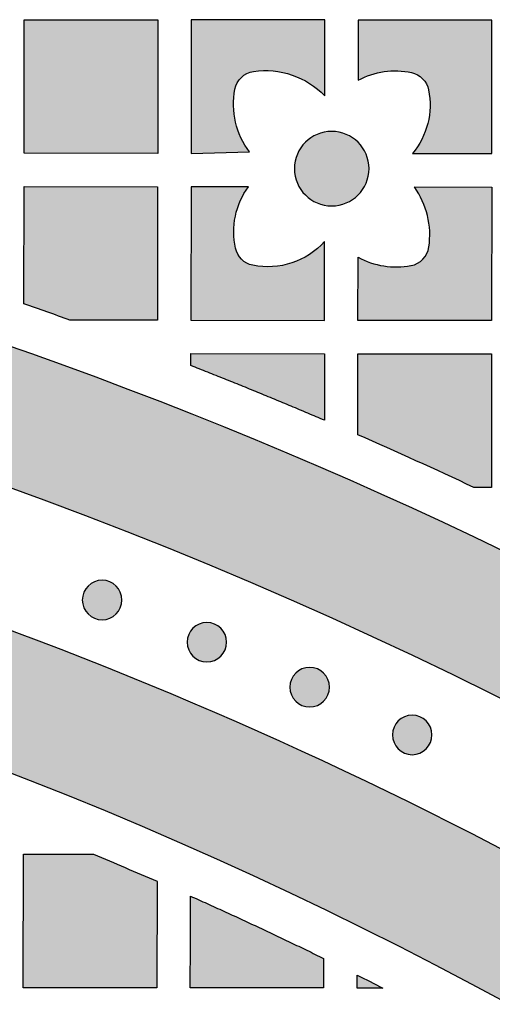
# Model space of a CAD drawing. Header units: millimetres. Extents: x -3873 to -97, y 912 to 4165.
# Tile 379 of 725: x -3192 to -3150, y 1788 to 1876. Entities that reach past the tile are written whole.
import ezdxf

# ---------------------------------------------------------------- set-up
doc = ezdxf.new("R2010")
doc.units = ezdxf.units.MM
doc.layers.add('pattern', color=7, linetype='Continuous', true_color=0x000000)

msp = doc.modelspace()

# ---------------------------------------------------------------- hatches: boundary and pattern name
at = {"layer": 'pattern'}
for points in [[(-3191.659, 1864.149), (-3191.647, 1876.148), (-3179.647, 1876.137), (-3179.659, 1864.137)], [(-3171.402, 1864.261), (-3171.51, 1864.407), (-3171.615, 1864.556), (-3171.716, 1864.709), (-3171.814, 1864.864), (-3171.908, 1865.023), (-3171.999, 1865.185), (-3172.085, 1865.35), (-3172.168, 1865.518), (-3172.246, 1865.688), (-3172.319, 1865.86), (-3172.389, 1866.035), (-3172.454, 1866.212), (-3172.514, 1866.391), (-3172.569, 1866.571), (-3172.62, 1866.754), (-3172.666, 1866.937), (-3172.706, 1867.122), (-3172.742, 1867.307), (-3172.773, 1867.493), (-3172.799, 1867.68), (-3172.82, 1867.868), (-3172.836, 1868.055), (-3172.847, 1868.242), (-3172.853, 1868.429), (-3172.854, 1868.616), (-3172.851, 1868.802), (-3172.842, 1868.987), (-3172.829, 1869.172), (-3172.811, 1869.355), (-3172.788, 1869.536), (-3172.761, 1869.717), (-3172.729, 1869.895), (-3172.722, 1869.931), (-3172.714, 1869.967), (-3172.705, 1870.003), (-3172.696, 1870.038), (-3172.686, 1870.074), (-3172.675, 1870.11), (-3172.664, 1870.146), (-3172.652, 1870.182), (-3172.639, 1870.217), (-3172.625, 1870.253), (-3172.611, 1870.288), (-3172.596, 1870.324), (-3172.58, 1870.359), (-3172.564, 1870.394), (-3172.546, 1870.428), (-3172.528, 1870.463), (-3172.509, 1870.497), (-3172.49, 1870.531), (-3172.47, 1870.565), (-3172.449, 1870.598), (-3172.427, 1870.631), (-3172.405, 1870.664), (-3172.382, 1870.696), (-3172.358, 1870.728), (-3172.334, 1870.76), (-3172.309, 1870.791), (-3172.283, 1870.821), (-3172.257, 1870.851), (-3172.23, 1870.881), (-3172.203, 1870.91), (-3172.175, 1870.939), (-3172.146, 1870.966), (-3172.117, 1870.994), (-3172.087, 1871.021), (-3172.057, 1871.047), (-3172.026, 1871.072), (-3171.995, 1871.097), (-3171.963, 1871.121), (-3171.931, 1871.145), (-3171.898, 1871.168), (-3171.865, 1871.19), (-3171.832, 1871.212), (-3171.798, 1871.232), (-3171.764, 1871.252), (-3171.73, 1871.272), (-3171.695, 1871.29), (-3171.661, 1871.308), (-3171.625, 1871.325), (-3171.59, 1871.342), (-3171.555, 1871.358), (-3171.519, 1871.373), (-3171.483, 1871.387), (-3171.447, 1871.4), (-3171.411, 1871.413), (-3171.375, 1871.425), (-3171.339, 1871.436), (-3171.302, 1871.447), (-3171.266, 1871.456), (-3171.23, 1871.465), (-3171.194, 1871.474), (-3171.157, 1871.481), (-3171.121, 1871.488), (-3171.085, 1871.494), (-3171.049, 1871.5), (-3170.839, 1871.527), (-3170.627, 1871.548), (-3170.413, 1871.564), (-3170.197, 1871.573), (-3169.98, 1871.576), (-3169.762, 1871.572), (-3169.544, 1871.562), (-3169.325, 1871.546), (-3169.105, 1871.523), (-3168.886, 1871.493), (-3168.667, 1871.457), (-3168.449, 1871.414), (-3168.232, 1871.365), (-3168.016, 1871.308), (-3167.801, 1871.246), (-3167.589, 1871.177), (-3167.379, 1871.101), (-3167.171, 1871.02), (-3166.966, 1870.932), (-3166.764, 1870.838), (-3166.565, 1870.739), (-3166.37, 1870.634), (-3166.178, 1870.523), (-3165.99, 1870.407), (-3165.807, 1870.286), (-3165.628, 1870.16), (-3165.453, 1870.029), (-3165.283, 1869.894), (-3165.119, 1869.755), (-3164.959, 1869.612), (-3164.804, 1869.466), (-3164.654, 1869.316), (-3164.648, 1876.123), (-3176.647, 1876.134), (-3176.659, 1864.134)], [(-3155.327, 1869.833), (-3155.294, 1869.651), (-3155.265, 1869.467), (-3155.241, 1869.282), (-3155.222, 1869.095), (-3155.208, 1868.907), (-3155.199, 1868.718), (-3155.195, 1868.527), (-3155.197, 1868.336), (-3155.204, 1868.145), (-3155.216, 1867.953), (-3155.234, 1867.762), (-3155.257, 1867.57), (-3155.286, 1867.379), (-3155.32, 1867.188), (-3155.36, 1866.999), (-3155.404, 1866.81), (-3155.455, 1866.623), (-3155.51, 1866.438), (-3155.571, 1866.254), (-3155.636, 1866.072), (-3155.707, 1865.893), (-3155.782, 1865.716), (-3155.863, 1865.541), (-3155.948, 1865.369), (-3156.037, 1865.201), (-3156.131, 1865.035), (-3156.228, 1864.873), (-3156.33, 1864.714), (-3156.436, 1864.558), (-3156.545, 1864.407), (-3156.658, 1864.259), (-3156.774, 1864.115), (-3149.659, 1864.108), (-3149.647, 1876.108), (-3161.647, 1876.12), (-3161.653, 1870.703), (-3161.519, 1870.775), (-3161.383, 1870.843), (-3161.246, 1870.909), (-3161.106, 1870.972), (-3160.965, 1871.032), (-3160.822, 1871.089), (-3160.677, 1871.143), (-3160.531, 1871.194), (-3160.384, 1871.242), (-3160.235, 1871.287), (-3160.085, 1871.328), (-3159.934, 1871.365), (-3159.782, 1871.4), (-3159.629, 1871.431), (-3159.475, 1871.458), (-3159.321, 1871.483), (-3159.166, 1871.503), (-3159.011, 1871.52), (-3158.855, 1871.534), (-3158.7, 1871.544), (-3158.544, 1871.55), (-3158.389, 1871.553), (-3158.233, 1871.553), (-3158.078, 1871.549), (-3157.924, 1871.542), (-3157.77, 1871.531), (-3157.616, 1871.516), (-3157.464, 1871.499), (-3157.312, 1871.478), (-3157.162, 1871.454), (-3157.012, 1871.426), (-3156.864, 1871.396), (-3156.797, 1871.38), (-3156.73, 1871.362), (-3156.696, 1871.352), (-3156.663, 1871.341), (-3156.629, 1871.33), (-3156.596, 1871.318), (-3156.563, 1871.305), (-3156.529, 1871.292), (-3156.496, 1871.278), (-3156.463, 1871.263), (-3156.431, 1871.248), (-3156.398, 1871.232), (-3156.366, 1871.216), (-3156.334, 1871.199), (-3156.302, 1871.181), (-3156.27, 1871.163), (-3156.239, 1871.144), (-3156.207, 1871.124), (-3156.177, 1871.104), (-3156.146, 1871.083), (-3156.116, 1871.061), (-3156.086, 1871.039), (-3156.057, 1871.017), (-3156.028, 1870.994), (-3155.999, 1870.97), (-3155.971, 1870.946), (-3155.943, 1870.921), (-3155.916, 1870.896), (-3155.889, 1870.87), (-3155.862, 1870.843), (-3155.837, 1870.817), (-3155.811, 1870.789), (-3155.786, 1870.761), (-3155.762, 1870.733), (-3155.738, 1870.705), (-3155.715, 1870.676), (-3155.692, 1870.646), (-3155.67, 1870.616), (-3155.649, 1870.586), (-3155.628, 1870.556), (-3155.608, 1870.525), (-3155.588, 1870.494), (-3155.569, 1870.462), (-3155.55, 1870.43), (-3155.533, 1870.398), (-3155.515, 1870.366), (-3155.499, 1870.334), (-3155.483, 1870.301), (-3155.468, 1870.268), (-3155.453, 1870.235), (-3155.439, 1870.202), (-3155.426, 1870.169), (-3155.413, 1870.135), (-3155.401, 1870.102), (-3155.39, 1870.068), (-3155.379, 1870.035), (-3155.369, 1870.001), (-3155.359, 1869.967), (-3155.342, 1869.9)], [(-3166.392, 1865.129), (-3166.339, 1865.181), (-3166.284, 1865.232), (-3166.228, 1865.283), (-3166.17, 1865.332), (-3166.11, 1865.381), (-3166.049, 1865.428), (-3165.986, 1865.475), (-3165.922, 1865.52), (-3165.856, 1865.564), (-3165.788, 1865.607), (-3165.72, 1865.649), (-3165.649, 1865.689), (-3165.577, 1865.727), (-3165.504, 1865.764), (-3165.43, 1865.8), (-3165.354, 1865.833), (-3165.277, 1865.866), (-3165.199, 1865.896), (-3165.12, 1865.924), (-3165.04, 1865.951), (-3164.959, 1865.975), (-3164.877, 1865.998), (-3164.794, 1866.019), (-3164.71, 1866.037), (-3164.626, 1866.054), (-3164.541, 1866.068), (-3164.456, 1866.08), (-3164.37, 1866.09), (-3164.284, 1866.098), (-3164.198, 1866.103), (-3164.111, 1866.107), (-3164.024, 1866.108), (-3163.938, 1866.106), (-3163.851, 1866.103), (-3163.765, 1866.097), (-3163.679, 1866.089), (-3163.593, 1866.079), (-3163.508, 1866.067), (-3163.423, 1866.052), (-3163.339, 1866.036), (-3163.255, 1866.017), (-3163.172, 1865.996), (-3163.09, 1865.974), (-3163.009, 1865.949), (-3162.929, 1865.922), (-3162.85, 1865.894), (-3162.772, 1865.863), (-3162.695, 1865.831), (-3162.62, 1865.797), (-3162.545, 1865.761), (-3162.472, 1865.724), (-3162.401, 1865.685), (-3162.33, 1865.645), (-3162.261, 1865.604), (-3162.194, 1865.561), (-3162.128, 1865.516), (-3162.064, 1865.471), (-3162.001, 1865.424), (-3161.94, 1865.377), (-3161.88, 1865.328), (-3161.823, 1865.279), (-3161.766, 1865.228), (-3161.712, 1865.177), (-3161.658, 1865.125), (-3161.607, 1865.072), (-3161.555, 1865.017), (-3161.505, 1864.96), (-3161.456, 1864.902), (-3161.407, 1864.843), (-3161.359, 1864.781), (-3161.313, 1864.719), (-3161.268, 1864.654), (-3161.224, 1864.588), (-3161.181, 1864.521), (-3161.139, 1864.452), (-3161.099, 1864.382), (-3161.061, 1864.31), (-3161.024, 1864.237), (-3160.988, 1864.162), (-3160.954, 1864.087), (-3160.922, 1864.01), (-3160.892, 1863.932), (-3160.864, 1863.853), (-3160.837, 1863.773), (-3160.812, 1863.691), (-3160.79, 1863.609), (-3160.769, 1863.527), (-3160.751, 1863.443), (-3160.734, 1863.359), (-3160.72, 1863.274), (-3160.708, 1863.188), (-3160.698, 1863.103), (-3160.69, 1863.017), (-3160.685, 1862.93), (-3160.681, 1862.844), (-3160.68, 1862.757), (-3160.681, 1862.67), (-3160.685, 1862.584), (-3160.691, 1862.497), (-3160.698, 1862.411), (-3160.709, 1862.326), (-3160.721, 1862.24), (-3160.735, 1862.155), (-3160.752, 1862.071), (-3160.771, 1861.988), (-3160.791, 1861.905), (-3160.814, 1861.823), (-3160.839, 1861.742), (-3160.866, 1861.662), (-3160.894, 1861.583), (-3160.925, 1861.505), (-3160.957, 1861.428), (-3160.991, 1861.352), (-3161.026, 1861.278), (-3161.064, 1861.205), (-3161.102, 1861.133), (-3161.143, 1861.063), (-3161.184, 1860.994), (-3161.227, 1860.927), (-3161.271, 1860.861), (-3161.317, 1860.796), (-3161.363, 1860.734), (-3161.411, 1860.673), (-3161.46, 1860.613), (-3161.509, 1860.555), (-3161.56, 1860.499), (-3161.611, 1860.444), (-3161.663, 1860.391), (-3161.716, 1860.339), (-3161.771, 1860.288), (-3161.827, 1860.238), (-3161.885, 1860.188), (-3161.945, 1860.139), (-3162.006, 1860.092), (-3162.069, 1860.046), (-3162.134, 1860), (-3162.199, 1859.956), (-3162.267, 1859.913), (-3162.336, 1859.872), (-3162.406, 1859.832), (-3162.478, 1859.793), (-3162.551, 1859.756), (-3162.625, 1859.721), (-3162.701, 1859.687), (-3162.778, 1859.655), (-3162.856, 1859.625), (-3162.935, 1859.596), (-3163.015, 1859.57), (-3163.096, 1859.545), (-3163.178, 1859.522), (-3163.261, 1859.502), (-3163.345, 1859.483), (-3163.429, 1859.467), (-3163.514, 1859.452), (-3163.599, 1859.44), (-3163.685, 1859.43), (-3163.771, 1859.423), (-3163.858, 1859.417), (-3163.944, 1859.414), (-3164.031, 1859.413), (-3164.117, 1859.414), (-3164.204, 1859.417), (-3164.29, 1859.423), (-3164.377, 1859.431), (-3164.462, 1859.441), (-3164.548, 1859.453), (-3164.632, 1859.468), (-3164.717, 1859.484), (-3164.8, 1859.503), (-3164.883, 1859.524), (-3164.965, 1859.547), (-3165.046, 1859.571), (-3165.126, 1859.598), (-3165.205, 1859.627), (-3165.283, 1859.657), (-3165.36, 1859.689), (-3165.436, 1859.723), (-3165.51, 1859.759), (-3165.583, 1859.796), (-3165.655, 1859.835), (-3165.725, 1859.875), (-3165.794, 1859.917), (-3165.861, 1859.96), (-3165.927, 1860.004), (-3165.991, 1860.049), (-3166.054, 1860.096), (-3166.115, 1860.143), (-3166.175, 1860.192), (-3166.233, 1860.242), (-3166.289, 1860.292), (-3166.344, 1860.343), (-3166.397, 1860.395), (-3166.449, 1860.449), (-3166.5, 1860.503), (-3166.55, 1860.56), (-3166.6, 1860.618), (-3166.648, 1860.678), (-3166.696, 1860.739), (-3166.742, 1860.802), (-3166.788, 1860.866), (-3166.832, 1860.932), (-3166.875, 1860.999), (-3166.916, 1861.068), (-3166.956, 1861.139), (-3166.995, 1861.21), (-3167.032, 1861.283), (-3167.067, 1861.358), (-3167.101, 1861.434), (-3167.133, 1861.51), (-3167.163, 1861.588), (-3167.192, 1861.668), (-3167.218, 1861.748), (-3167.243, 1861.829), (-3167.266, 1861.911), (-3167.286, 1861.994), (-3167.305, 1862.077), (-3167.321, 1862.162), (-3167.335, 1862.246), (-3167.348, 1862.332), (-3167.357, 1862.418), (-3167.365, 1862.504), (-3167.371, 1862.59), (-3167.374, 1862.677), (-3167.375, 1862.763), (-3167.374, 1862.85), (-3167.37, 1862.937), (-3167.365, 1863.023), (-3167.357, 1863.109), (-3167.347, 1863.195), (-3167.334, 1863.28), (-3167.32, 1863.365), (-3167.303, 1863.449), (-3167.285, 1863.533), (-3167.264, 1863.616), (-3167.241, 1863.698), (-3167.216, 1863.779), (-3167.19, 1863.859), (-3167.161, 1863.938), (-3167.131, 1864.016), (-3167.098, 1864.093), (-3167.064, 1864.168), (-3167.029, 1864.243), (-3166.992, 1864.316), (-3166.953, 1864.387), (-3166.913, 1864.458), (-3166.871, 1864.526), (-3166.828, 1864.594), (-3166.784, 1864.66), (-3166.739, 1864.724), (-3166.692, 1864.787), (-3166.644, 1864.848), (-3166.596, 1864.907), (-3166.546, 1864.965), (-3166.496, 1865.022), (-3166.444, 1865.076)], [(-3066.28, 1759.788), (-3072.296, 1764.91), (-3078.431, 1769.928), (-3084.682, 1774.836), (-3091.046, 1779.632), (-3097.52, 1784.311), (-3104.101, 1788.869), (-3110.785, 1793.304), (-3117.57, 1797.612), (-3124.451, 1801.789), (-3131.425, 1805.832), (-3138.488, 1809.738), (-3145.636, 1813.505), (-3152.864, 1817.13), (-3160.169, 1820.609), (-3167.545, 1823.942), (-3174.989, 1827.124), (-3182.496, 1830.156), (-3190.062, 1833.034), (-3197.681, 1835.758), (-3205.348, 1838.325), (-3213.06, 1840.734), (-3220.811, 1842.985), (-3228.596, 1845.077), (-3236.411, 1847.008), (-3244.25, 1848.779), (-3252.109, 1850.389), (-3259.982, 1851.838), (-3267.865, 1853.127), (-3275.754, 1854.255), (-3283.642, 1855.224), (-3291.526, 1856.033), (-3299.4, 1856.684), (-3297.436, 1857.612), (-3295.442, 1858.489), (-3293.421, 1859.315), (-3291.376, 1860.087), (-3289.307, 1860.805), (-3287.217, 1861.468), (-3285.109, 1862.075), (-3282.984, 1862.625), (-3280.845, 1863.117), (-3278.695, 1863.552), (-3276.535, 1863.929), (-3274.368, 1864.246), (-3272.197, 1864.506), (-3270.023, 1864.706), (-3267.85, 1864.848), (-3265.679, 1864.932), (-3253.616, 1862.888), (-3241.582, 1860.479), (-3229.592, 1857.705), (-3217.665, 1854.566), (-3205.815, 1851.064), (-3194.06, 1847.203), (-3182.416, 1842.986), (-3170.899, 1838.419), (-3159.524, 1833.508), (-3148.308, 1828.258), (-3137.264, 1822.679), (-3126.407, 1816.779), (-3115.752, 1810.568), (-3105.311, 1804.055), (-3095.096, 1797.251), (-3085.119, 1790.169), (-3083.575, 1788.55), (-3082.071, 1786.885), (-3080.611, 1785.176), (-3079.195, 1783.423), (-3077.826, 1781.63), (-3076.506, 1779.797), (-3075.236, 1777.927), (-3074.018, 1776.021), (-3072.853, 1774.083), (-3071.742, 1772.114), (-3070.687, 1770.117), (-3069.689, 1768.093), (-3068.749, 1766.046), (-3067.867, 1763.978), (-3067.044, 1761.891)], [(-3187.54, 1849.145), (-3191.672, 1850.608), (-3191.662, 1861.148), (-3179.662, 1861.137), (-3179.673, 1849.137)], [(-3171.512, 1861.129), (-3176.661, 1861.134), (-3176.673, 1849.134), (-3164.673, 1849.123), (-3164.667, 1856.209), (-3164.812, 1856.053), (-3164.963, 1855.9), (-3165.12, 1855.751), (-3165.282, 1855.606), (-3165.45, 1855.465), (-3165.624, 1855.329), (-3165.803, 1855.198), (-3165.987, 1855.072), (-3166.176, 1854.952), (-3166.369, 1854.838), (-3166.566, 1854.729), (-3166.768, 1854.627), (-3166.973, 1854.532), (-3167.182, 1854.443), (-3167.394, 1854.361), (-3167.608, 1854.286), (-3167.825, 1854.218), (-3168.044, 1854.157), (-3168.265, 1854.104), (-3168.487, 1854.058), (-3168.709, 1854.02), (-3168.933, 1853.989), (-3169.156, 1853.965), (-3169.379, 1853.949), (-3169.602, 1853.94), (-3169.824, 1853.939), (-3170.044, 1853.944), (-3170.263, 1853.957), (-3170.48, 1853.976), (-3170.695, 1854.002), (-3170.907, 1854.035), (-3171.117, 1854.073), (-3171.184, 1854.088), (-3171.251, 1854.105), (-3171.285, 1854.115), (-3171.319, 1854.125), (-3171.352, 1854.136), (-3171.386, 1854.148), (-3171.419, 1854.16), (-3171.453, 1854.172), (-3171.486, 1854.186), (-3171.519, 1854.2), (-3171.552, 1854.215), (-3171.585, 1854.23), (-3171.617, 1854.246), (-3171.65, 1854.262), (-3171.682, 1854.28), (-3171.714, 1854.298), (-3171.746, 1854.316), (-3171.777, 1854.335), (-3171.808, 1854.355), (-3171.839, 1854.375), (-3171.87, 1854.396), (-3171.9, 1854.418), (-3171.929, 1854.44), (-3171.959, 1854.463), (-3171.988, 1854.486), (-3172.016, 1854.51), (-3172.045, 1854.534), (-3172.072, 1854.559), (-3172.1, 1854.584), (-3172.126, 1854.61), (-3172.153, 1854.637), (-3172.179, 1854.664), (-3172.204, 1854.691), (-3172.229, 1854.719), (-3172.253, 1854.747), (-3172.276, 1854.776), (-3172.3, 1854.805), (-3172.322, 1854.834), (-3172.344, 1854.864), (-3172.365, 1854.895), (-3172.386, 1854.925), (-3172.406, 1854.956), (-3172.426, 1854.987), (-3172.445, 1855.019), (-3172.463, 1855.05), (-3172.481, 1855.082), (-3172.498, 1855.114), (-3172.514, 1855.147), (-3172.53, 1855.179), (-3172.545, 1855.212), (-3172.56, 1855.245), (-3172.573, 1855.278), (-3172.587, 1855.311), (-3172.599, 1855.345), (-3172.611, 1855.378), (-3172.622, 1855.411), (-3172.633, 1855.445), (-3172.643, 1855.478), (-3172.661, 1855.546), (-3172.677, 1855.613), (-3172.712, 1855.786), (-3172.743, 1855.961), (-3172.769, 1856.137), (-3172.791, 1856.315), (-3172.808, 1856.494), (-3172.821, 1856.674), (-3172.829, 1856.855), (-3172.832, 1857.037), (-3172.83, 1857.22), (-3172.824, 1857.402), (-3172.813, 1857.585), (-3172.796, 1857.768), (-3172.775, 1857.951), (-3172.75, 1858.133), (-3172.719, 1858.314), (-3172.683, 1858.495), (-3172.643, 1858.675), (-3172.597, 1858.853), (-3172.548, 1859.03), (-3172.493, 1859.206), (-3172.434, 1859.38), (-3172.37, 1859.551), (-3172.302, 1859.721), (-3172.23, 1859.889), (-3172.154, 1860.054), (-3172.073, 1860.216), (-3171.989, 1860.376), (-3171.901, 1860.533), (-3171.809, 1860.687), (-3171.713, 1860.837), (-3171.614, 1860.985)], [(-3161.668, 1854.812), (-3161.535, 1854.74), (-3161.4, 1854.671), (-3161.264, 1854.604), (-3161.125, 1854.541), (-3160.985, 1854.48), (-3160.843, 1854.422), (-3160.7, 1854.367), (-3160.555, 1854.315), (-3160.409, 1854.266), (-3160.261, 1854.22), (-3160.113, 1854.177), (-3159.963, 1854.138), (-3159.812, 1854.101), (-3159.661, 1854.068), (-3159.508, 1854.039), (-3159.355, 1854.012), (-3159.202, 1853.989), (-3159.048, 1853.97), (-3158.894, 1853.953), (-3158.739, 1853.941), (-3158.585, 1853.931), (-3158.43, 1853.925), (-3158.276, 1853.922), (-3158.122, 1853.923), (-3157.968, 1853.927), (-3157.814, 1853.934), (-3157.662, 1853.945), (-3157.509, 1853.958), (-3157.358, 1853.975), (-3157.207, 1853.996), (-3157.058, 1854.019), (-3156.909, 1854.045), (-3156.873, 1854.052), (-3156.838, 1854.06), (-3156.802, 1854.069), (-3156.766, 1854.078), (-3156.73, 1854.088), (-3156.694, 1854.098), (-3156.658, 1854.11), (-3156.623, 1854.122), (-3156.587, 1854.135), (-3156.551, 1854.148), (-3156.516, 1854.162), (-3156.481, 1854.177), (-3156.445, 1854.193), (-3156.41, 1854.21), (-3156.376, 1854.227), (-3156.341, 1854.245), (-3156.307, 1854.264), (-3156.273, 1854.283), (-3156.239, 1854.303), (-3156.205, 1854.324), (-3156.172, 1854.346), (-3156.14, 1854.368), (-3156.107, 1854.391), (-3156.075, 1854.414), (-3156.044, 1854.439), (-3156.013, 1854.464), (-3155.982, 1854.489), (-3155.952, 1854.515), (-3155.922, 1854.542), (-3155.893, 1854.57), (-3155.865, 1854.598), (-3155.837, 1854.626), (-3155.809, 1854.655), (-3155.783, 1854.685), (-3155.756, 1854.715), (-3155.731, 1854.746), (-3155.706, 1854.777), (-3155.682, 1854.809), (-3155.658, 1854.841), (-3155.635, 1854.874), (-3155.613, 1854.906), (-3155.591, 1854.94), (-3155.57, 1854.973), (-3155.55, 1855.007), (-3155.531, 1855.042), (-3155.512, 1855.076), (-3155.494, 1855.111), (-3155.477, 1855.146), (-3155.46, 1855.181), (-3155.445, 1855.217), (-3155.43, 1855.252), (-3155.415, 1855.288), (-3155.402, 1855.324), (-3155.389, 1855.36), (-3155.377, 1855.396), (-3155.366, 1855.433), (-3155.355, 1855.469), (-3155.345, 1855.505), (-3155.336, 1855.541), (-3155.328, 1855.578), (-3155.32, 1855.614), (-3155.313, 1855.65), (-3155.307, 1855.686), (-3155.301, 1855.722), (-3155.278, 1855.894), (-3155.259, 1856.068), (-3155.244, 1856.242), (-3155.233, 1856.417), (-3155.226, 1856.594), (-3155.223, 1856.771), (-3155.225, 1856.948), (-3155.231, 1857.126), (-3155.241, 1857.304), (-3155.255, 1857.482), (-3155.274, 1857.66), (-3155.297, 1857.838), (-3155.324, 1858.015), (-3155.356, 1858.192), (-3155.392, 1858.368), (-3155.432, 1858.543), (-3155.477, 1858.718), (-3155.525, 1858.891), (-3155.578, 1859.062), (-3155.635, 1859.232), (-3155.696, 1859.401), (-3155.76, 1859.568), (-3155.829, 1859.733), (-3155.902, 1859.896), (-3155.978, 1860.057), (-3156.058, 1860.215), (-3156.141, 1860.371), (-3156.228, 1860.525), (-3156.318, 1860.676), (-3156.411, 1860.824), (-3156.507, 1860.969), (-3156.607, 1861.112), (-3149.662, 1861.108), (-3149.673, 1849.109), (-3161.673, 1849.12)], [(-3176.677, 1845.06), (-3176.676, 1846.134), (-3164.676, 1846.123), (-3164.682, 1840.141)], [(-3161.683, 1838.842), (-3161.676, 1846.12), (-3149.676, 1846.108), (-3149.688, 1834.108), (-3151.271, 1834.112)], [(-3108.085, 1762.359), (-3113.944, 1766.516), (-3119.899, 1770.572), (-3125.947, 1774.523), (-3132.084, 1778.366), (-3138.309, 1782.099), (-3144.618, 1785.718), (-3151.008, 1789.221), (-3157.475, 1792.605), (-3164.018, 1795.867), (-3170.631, 1799.006), (-3177.312, 1802.018), (-3184.057, 1804.903), (-3190.862, 1807.657), (-3197.723, 1810.279), (-3204.637, 1812.767), (-3211.6, 1815.12), (-3218.608, 1817.337), (-3225.656, 1819.416), (-3232.741, 1821.355), (-3239.858, 1823.155), (-3247.003, 1824.814), (-3254.173, 1826.332), (-3261.363, 1827.708), (-3268.568, 1828.943), (-3275.786, 1830.035), (-3283.01, 1830.986), (-3290.238, 1831.794), (-3297.466, 1832.462), (-3304.688, 1832.988), (-3311.902, 1833.375), (-3319.102, 1833.622), (-3326.286, 1833.731), (-3326.275, 1845.732), (-3317.88, 1845.595), (-3309.461, 1845.275), (-3301.021, 1844.769), (-3292.568, 1844.078), (-3284.107, 1843.199), (-3275.645, 1842.131), (-3267.187, 1840.875), (-3258.741, 1839.428), (-3250.312, 1837.792), (-3241.907, 1835.966), (-3233.533, 1833.952), (-3225.194, 1831.748), (-3216.899, 1829.358), (-3208.652, 1826.781), (-3200.462, 1824.02), (-3192.332, 1821.076), (-3184.271, 1817.951), (-3176.283, 1814.649), (-3168.374, 1811.171), (-3160.551, 1807.52), (-3152.819, 1803.7), (-3145.183, 1799.714), (-3137.648, 1795.565), (-3130.221, 1791.258), (-3122.904, 1786.797), (-3115.704, 1782.185), (-3108.625, 1777.428), (-3101.671, 1772.529), (-3094.846, 1767.494), (-3088.153, 1762.328), (-3081.597, 1757.035), (-3075.181, 1751.621), (-3077.324, 1751.931), (-3079.463, 1752.29), (-3081.597, 1752.698), (-3083.724, 1753.156), (-3085.842, 1753.664), (-3087.95, 1754.22), (-3090.045, 1754.824), (-3092.126, 1755.477), (-3094.192, 1756.178), (-3096.241, 1756.926), (-3098.271, 1757.72), (-3100.28, 1758.559), (-3102.268, 1759.444), (-3104.232, 1760.373), (-3106.171, 1761.345)], [(-3185.909, 1825.247), (-3185.881, 1825.275), (-3185.852, 1825.302), (-3185.822, 1825.329), (-3185.792, 1825.355), (-3185.76, 1825.381), (-3185.727, 1825.406), (-3185.694, 1825.431), (-3185.66, 1825.455), (-3185.625, 1825.478), (-3185.589, 1825.501), (-3185.553, 1825.523), (-3185.516, 1825.544), (-3185.477, 1825.564), (-3185.439, 1825.584), (-3185.399, 1825.603), (-3185.359, 1825.621), (-3185.318, 1825.638), (-3185.277, 1825.654), (-3185.235, 1825.669), (-3185.193, 1825.683), (-3185.15, 1825.696), (-3185.106, 1825.708), (-3185.062, 1825.719), (-3185.018, 1825.729), (-3184.973, 1825.737), (-3184.928, 1825.745), (-3184.883, 1825.751), (-3184.838, 1825.757), (-3184.792, 1825.761), (-3184.746, 1825.764), (-3184.7, 1825.765), (-3184.654, 1825.766), (-3184.608, 1825.765), (-3184.563, 1825.763), (-3184.517, 1825.76), (-3184.471, 1825.756), (-3184.426, 1825.751), (-3184.38, 1825.744), (-3184.335, 1825.737), (-3184.291, 1825.728), (-3184.247, 1825.718), (-3184.203, 1825.707), (-3184.159, 1825.695), (-3184.116, 1825.682), (-3184.074, 1825.668), (-3184.032, 1825.653), (-3183.99, 1825.636), (-3183.95, 1825.619), (-3183.91, 1825.601), (-3183.87, 1825.582), (-3183.832, 1825.563), (-3183.794, 1825.542), (-3183.756, 1825.521), (-3183.72, 1825.499), (-3183.684, 1825.476), (-3183.649, 1825.453), (-3183.615, 1825.429), (-3183.582, 1825.404), (-3183.549, 1825.379), (-3183.518, 1825.353), (-3183.487, 1825.327), (-3183.457, 1825.3), (-3183.428, 1825.273), (-3183.4, 1825.245), (-3183.373, 1825.217), (-3183.346, 1825.188), (-3183.319, 1825.158), (-3183.293, 1825.127), (-3183.267, 1825.096), (-3183.242, 1825.063), (-3183.217, 1825.03), (-3183.193, 1824.996), (-3183.17, 1824.961), (-3183.147, 1824.925), (-3183.125, 1824.888), (-3183.104, 1824.851), (-3183.083, 1824.813), (-3183.064, 1824.774), (-3183.045, 1824.735), (-3183.027, 1824.695), (-3183.01, 1824.654), (-3182.994, 1824.613), (-3182.979, 1824.571), (-3182.965, 1824.528), (-3182.952, 1824.485), (-3182.94, 1824.442), (-3182.929, 1824.398), (-3182.919, 1824.354), (-3182.91, 1824.309), (-3182.903, 1824.264), (-3182.896, 1824.219), (-3182.891, 1824.173), (-3182.887, 1824.128), (-3182.884, 1824.082), (-3182.882, 1824.036), (-3182.882, 1823.99), (-3182.882, 1823.944), (-3182.884, 1823.898), (-3182.887, 1823.852), (-3182.891, 1823.807), (-3182.897, 1823.761), (-3182.903, 1823.716), (-3182.911, 1823.671), (-3182.92, 1823.626), (-3182.93, 1823.582), (-3182.941, 1823.538), (-3182.953, 1823.495), (-3182.966, 1823.452), (-3182.98, 1823.409), (-3182.995, 1823.367), (-3183.011, 1823.326), (-3183.028, 1823.285), (-3183.046, 1823.245), (-3183.065, 1823.206), (-3183.085, 1823.167), (-3183.105, 1823.129), (-3183.127, 1823.092), (-3183.149, 1823.055), (-3183.172, 1823.02), (-3183.195, 1822.985), (-3183.219, 1822.951), (-3183.244, 1822.918), (-3183.269, 1822.885), (-3183.295, 1822.854), (-3183.321, 1822.823), (-3183.348, 1822.793), (-3183.375, 1822.764), (-3183.403, 1822.736), (-3183.431, 1822.708), (-3183.46, 1822.681), (-3183.49, 1822.655), (-3183.521, 1822.628), (-3183.552, 1822.603), (-3183.585, 1822.577), (-3183.618, 1822.553), (-3183.652, 1822.529), (-3183.687, 1822.505), (-3183.723, 1822.483), (-3183.759, 1822.461), (-3183.797, 1822.439), (-3183.835, 1822.419), (-3183.873, 1822.399), (-3183.913, 1822.381), (-3183.953, 1822.363), (-3183.994, 1822.346), (-3184.035, 1822.33), (-3184.077, 1822.314), (-3184.119, 1822.3), (-3184.162, 1822.287), (-3184.206, 1822.275), (-3184.25, 1822.264), (-3184.294, 1822.255), (-3184.339, 1822.246), (-3184.384, 1822.238), (-3184.429, 1822.232), (-3184.474, 1822.227), (-3184.52, 1822.223), (-3184.566, 1822.22), (-3184.612, 1822.218), (-3184.658, 1822.217), (-3184.704, 1822.218), (-3184.75, 1822.22), (-3184.795, 1822.223), (-3184.841, 1822.227), (-3184.886, 1822.232), (-3184.932, 1822.239), (-3184.977, 1822.247), (-3185.021, 1822.255), (-3185.066, 1822.265), (-3185.109, 1822.276), (-3185.153, 1822.288), (-3185.196, 1822.301), (-3185.238, 1822.316), (-3185.28, 1822.331), (-3185.322, 1822.347), (-3185.362, 1822.364), (-3185.402, 1822.382), (-3185.442, 1822.401), (-3185.48, 1822.421), (-3185.518, 1822.441), (-3185.556, 1822.462), (-3185.592, 1822.484), (-3185.628, 1822.507), (-3185.663, 1822.531), (-3185.697, 1822.555), (-3185.73, 1822.579), (-3185.763, 1822.605), (-3185.794, 1822.63), (-3185.825, 1822.657), (-3185.855, 1822.683), (-3185.884, 1822.711), (-3185.912, 1822.738), (-3185.939, 1822.766), (-3185.966, 1822.795), (-3185.993, 1822.825), (-3186.019, 1822.856), (-3186.045, 1822.888), (-3186.07, 1822.92), (-3186.095, 1822.954), (-3186.119, 1822.988), (-3186.142, 1823.023), (-3186.165, 1823.058), (-3186.187, 1823.095), (-3186.208, 1823.132), (-3186.229, 1823.17), (-3186.248, 1823.209), (-3186.267, 1823.248), (-3186.285, 1823.288), (-3186.302, 1823.329), (-3186.318, 1823.371), (-3186.333, 1823.413), (-3186.347, 1823.455), (-3186.36, 1823.498), (-3186.372, 1823.542), (-3186.383, 1823.585), (-3186.393, 1823.63), (-3186.402, 1823.674), (-3186.409, 1823.719), (-3186.416, 1823.765), (-3186.421, 1823.81), (-3186.425, 1823.856), (-3186.428, 1823.902), (-3186.43, 1823.947), (-3186.43, 1823.993), (-3186.43, 1824.039), (-3186.428, 1824.085), (-3186.425, 1824.131), (-3186.421, 1824.177), (-3186.415, 1824.222), (-3186.409, 1824.267), (-3186.401, 1824.312), (-3186.392, 1824.357), (-3186.382, 1824.401), (-3186.371, 1824.445), (-3186.359, 1824.488), (-3186.346, 1824.531), (-3186.332, 1824.574), (-3186.317, 1824.616), (-3186.301, 1824.657), (-3186.284, 1824.698), (-3186.266, 1824.738), (-3186.247, 1824.777), (-3186.227, 1824.816), (-3186.207, 1824.854), (-3186.185, 1824.891), (-3186.163, 1824.928), (-3186.14, 1824.964), (-3186.117, 1824.998), (-3186.093, 1825.032), (-3186.068, 1825.066), (-3186.043, 1825.098), (-3186.017, 1825.13), (-3185.991, 1825.16), (-3185.964, 1825.19), (-3185.937, 1825.219)], [(-3176.494, 1821.452), (-3176.465, 1821.48), (-3176.436, 1821.507), (-3176.406, 1821.533), (-3176.376, 1821.56), (-3176.344, 1821.585), (-3176.312, 1821.611), (-3176.278, 1821.635), (-3176.244, 1821.659), (-3176.209, 1821.683), (-3176.173, 1821.705), (-3176.137, 1821.727), (-3176.1, 1821.749), (-3176.062, 1821.769), (-3176.023, 1821.789), (-3175.983, 1821.807), (-3175.943, 1821.825), (-3175.903, 1821.842), (-3175.861, 1821.858), (-3175.819, 1821.873), (-3175.777, 1821.888), (-3175.734, 1821.901), (-3175.69, 1821.913), (-3175.646, 1821.924), (-3175.602, 1821.933), (-3175.557, 1821.942), (-3175.512, 1821.95), (-3175.467, 1821.956), (-3175.422, 1821.961), (-3175.376, 1821.965), (-3175.33, 1821.968), (-3175.284, 1821.97), (-3175.238, 1821.971), (-3175.193, 1821.97), (-3175.147, 1821.968), (-3175.101, 1821.965), (-3175.055, 1821.961), (-3175.01, 1821.956), (-3174.965, 1821.949), (-3174.92, 1821.941), (-3174.875, 1821.933), (-3174.831, 1821.923), (-3174.787, 1821.912), (-3174.743, 1821.9), (-3174.7, 1821.887), (-3174.658, 1821.872), (-3174.616, 1821.857), (-3174.575, 1821.841), (-3174.534, 1821.824), (-3174.494, 1821.806), (-3174.454, 1821.787), (-3174.416, 1821.767), (-3174.378, 1821.747), (-3174.34, 1821.726), (-3174.304, 1821.704), (-3174.268, 1821.681), (-3174.233, 1821.657), (-3174.199, 1821.633), (-3174.166, 1821.609), (-3174.134, 1821.583), (-3174.102, 1821.558), (-3174.071, 1821.531), (-3174.041, 1821.505), (-3174.012, 1821.477), (-3173.984, 1821.45), (-3173.957, 1821.422), (-3173.93, 1821.393), (-3173.903, 1821.363), (-3173.877, 1821.332), (-3173.851, 1821.3), (-3173.826, 1821.268), (-3173.801, 1821.234), (-3173.777, 1821.2), (-3173.754, 1821.165), (-3173.731, 1821.13), (-3173.709, 1821.093), (-3173.688, 1821.056), (-3173.667, 1821.018), (-3173.648, 1820.979), (-3173.629, 1820.94), (-3173.611, 1820.9), (-3173.594, 1820.859), (-3173.578, 1820.817), (-3173.563, 1820.775), (-3173.549, 1820.733), (-3173.536, 1820.69), (-3173.524, 1820.646), (-3173.513, 1820.603), (-3173.503, 1820.558), (-3173.494, 1820.514), (-3173.487, 1820.469), (-3173.48, 1820.423), (-3173.475, 1820.378), (-3173.471, 1820.332), (-3173.468, 1820.286), (-3173.466, 1820.241), (-3173.466, 1820.195), (-3173.466, 1820.149), (-3173.468, 1820.103), (-3173.471, 1820.057), (-3173.475, 1820.011), (-3173.481, 1819.966), (-3173.487, 1819.921), (-3173.495, 1819.876), (-3173.504, 1819.831), (-3173.514, 1819.787), (-3173.525, 1819.743), (-3173.537, 1819.699), (-3173.55, 1819.657), (-3173.564, 1819.614), (-3173.579, 1819.572), (-3173.595, 1819.531), (-3173.612, 1819.49), (-3173.63, 1819.45), (-3173.649, 1819.411), (-3173.669, 1819.372), (-3173.69, 1819.334), (-3173.711, 1819.297), (-3173.733, 1819.26), (-3173.756, 1819.224), (-3173.779, 1819.19), (-3173.803, 1819.155), (-3173.828, 1819.122), (-3173.853, 1819.09), (-3173.879, 1819.058), (-3173.905, 1819.028), (-3173.932, 1818.998), (-3173.959, 1818.969), (-3173.987, 1818.941), (-3174.015, 1818.913), (-3174.044, 1818.886), (-3174.074, 1818.859), (-3174.105, 1818.833), (-3174.136, 1818.807), (-3174.169, 1818.782), (-3174.202, 1818.757), (-3174.236, 1818.733), (-3174.271, 1818.71), (-3174.307, 1818.687), (-3174.343, 1818.665), (-3174.381, 1818.644), (-3174.419, 1818.624), (-3174.457, 1818.604), (-3174.497, 1818.585), (-3174.537, 1818.567), (-3174.578, 1818.55), (-3174.619, 1818.534), (-3174.661, 1818.519), (-3174.704, 1818.505), (-3174.747, 1818.492), (-3174.79, 1818.48), (-3174.834, 1818.469), (-3174.878, 1818.459), (-3174.923, 1818.451), (-3174.968, 1818.443), (-3175.013, 1818.437), (-3175.059, 1818.431), (-3175.104, 1818.427), (-3175.15, 1818.424), (-3175.196, 1818.423), (-3175.242, 1818.422), (-3175.288, 1818.423), (-3175.334, 1818.425), (-3175.379, 1818.428), (-3175.425, 1818.432), (-3175.471, 1818.437), (-3175.516, 1818.444), (-3175.561, 1818.451), (-3175.605, 1818.46), (-3175.65, 1818.47), (-3175.694, 1818.481), (-3175.737, 1818.493), (-3175.78, 1818.506), (-3175.822, 1818.52), (-3175.864, 1818.535), (-3175.906, 1818.552), (-3175.946, 1818.569), (-3175.986, 1818.587), (-3176.026, 1818.606), (-3176.065, 1818.625), (-3176.103, 1818.646), (-3176.14, 1818.667), (-3176.176, 1818.689), (-3176.212, 1818.712), (-3176.247, 1818.735), (-3176.281, 1818.759), (-3176.314, 1818.784), (-3176.347, 1818.809), (-3176.378, 1818.835), (-3176.409, 1818.861), (-3176.439, 1818.888), (-3176.468, 1818.915), (-3176.496, 1818.943), (-3176.523, 1818.971), (-3176.551, 1819), (-3176.577, 1819.03), (-3176.603, 1819.061), (-3176.629, 1819.092), (-3176.654, 1819.125), (-3176.679, 1819.158), (-3176.703, 1819.192), (-3176.726, 1819.227), (-3176.749, 1819.263), (-3176.771, 1819.3), (-3176.792, 1819.337), (-3176.813, 1819.375), (-3176.832, 1819.414), (-3176.851, 1819.453), (-3176.869, 1819.493), (-3176.886, 1819.534), (-3176.902, 1819.575), (-3176.917, 1819.617), (-3176.931, 1819.66), (-3176.944, 1819.703), (-3176.956, 1819.746), (-3176.967, 1819.79), (-3176.977, 1819.834), (-3176.986, 1819.879), (-3176.993, 1819.924), (-3177, 1819.969), (-3177.005, 1820.015), (-3177.009, 1820.06), (-3177.012, 1820.106), (-3177.014, 1820.152), (-3177.014, 1820.198), (-3177.014, 1820.244), (-3177.012, 1820.29), (-3177.009, 1820.336), (-3177.005, 1820.381), (-3176.999, 1820.427), (-3176.993, 1820.472), (-3176.985, 1820.517), (-3176.976, 1820.562), (-3176.967, 1820.606), (-3176.956, 1820.65), (-3176.943, 1820.693), (-3176.93, 1820.736), (-3176.916, 1820.779), (-3176.901, 1820.821), (-3176.885, 1820.862), (-3176.868, 1820.903), (-3176.85, 1820.943), (-3176.831, 1820.982), (-3176.811, 1821.021), (-3176.791, 1821.059), (-3176.769, 1821.096), (-3176.747, 1821.133), (-3176.725, 1821.168), (-3176.701, 1821.203), (-3176.677, 1821.237), (-3176.652, 1821.27), (-3176.627, 1821.303), (-3176.601, 1821.334), (-3176.575, 1821.365), (-3176.548, 1821.395), (-3176.521, 1821.424)], [(-3167.263, 1817.413), (-3167.235, 1817.441), (-3167.206, 1817.468), (-3167.176, 1817.494), (-3167.145, 1817.521), (-3167.114, 1817.546), (-3167.081, 1817.572), (-3167.048, 1817.596), (-3167.014, 1817.62), (-3166.979, 1817.644), (-3166.943, 1817.666), (-3166.907, 1817.688), (-3166.869, 1817.71), (-3166.831, 1817.73), (-3166.793, 1817.75), (-3166.753, 1817.768), (-3166.713, 1817.786), (-3166.672, 1817.803), (-3166.631, 1817.819), (-3166.589, 1817.834), (-3166.546, 1817.849), (-3166.503, 1817.862), (-3166.46, 1817.874), (-3166.416, 1817.884), (-3166.372, 1817.894), (-3166.327, 1817.903), (-3166.282, 1817.911), (-3166.237, 1817.917), (-3166.191, 1817.922), (-3166.146, 1817.926), (-3166.1, 1817.929), (-3166.054, 1817.931), (-3166.008, 1817.932), (-3165.962, 1817.931), (-3165.916, 1817.929), (-3165.871, 1817.926), (-3165.825, 1817.922), (-3165.779, 1817.917), (-3165.734, 1817.91), (-3165.689, 1817.902), (-3165.645, 1817.894), (-3165.6, 1817.884), (-3165.556, 1817.873), (-3165.513, 1817.861), (-3165.47, 1817.847), (-3165.428, 1817.833), (-3165.386, 1817.818), (-3165.344, 1817.802), (-3165.304, 1817.785), (-3165.264, 1817.767), (-3165.224, 1817.748), (-3165.185, 1817.728), (-3165.147, 1817.708), (-3165.11, 1817.687), (-3165.074, 1817.665), (-3165.038, 1817.642), (-3165.003, 1817.618), (-3164.969, 1817.594), (-3164.936, 1817.57), (-3164.903, 1817.544), (-3164.872, 1817.519), (-3164.841, 1817.492), (-3164.811, 1817.465), (-3164.782, 1817.438), (-3164.754, 1817.411), (-3164.727, 1817.383), (-3164.699, 1817.353), (-3164.673, 1817.324), (-3164.647, 1817.293), (-3164.621, 1817.261), (-3164.596, 1817.229), (-3164.571, 1817.195), (-3164.547, 1817.161), (-3164.524, 1817.126), (-3164.501, 1817.091), (-3164.479, 1817.054), (-3164.458, 1817.017), (-3164.437, 1816.979), (-3164.418, 1816.94), (-3164.399, 1816.901), (-3164.381, 1816.86), (-3164.364, 1816.82), (-3164.348, 1816.778), (-3164.333, 1816.736), (-3164.319, 1816.694), (-3164.306, 1816.651), (-3164.294, 1816.607), (-3164.283, 1816.564), (-3164.273, 1816.519), (-3164.264, 1816.475), (-3164.257, 1816.43), (-3164.25, 1816.384), (-3164.245, 1816.339), (-3164.241, 1816.293), (-3164.238, 1816.247), (-3164.236, 1816.202), (-3164.236, 1816.156), (-3164.236, 1816.11), (-3164.238, 1816.064), (-3164.241, 1816.018), (-3164.245, 1815.972), (-3164.251, 1815.927), (-3164.257, 1815.882), (-3164.265, 1815.837), (-3164.274, 1815.792), (-3164.283, 1815.748), (-3164.294, 1815.704), (-3164.307, 1815.66), (-3164.32, 1815.617), (-3164.334, 1815.575), (-3164.349, 1815.533), (-3164.365, 1815.492), (-3164.382, 1815.451), (-3164.4, 1815.411), (-3164.419, 1815.372), (-3164.439, 1815.333), (-3164.459, 1815.295), (-3164.481, 1815.258), (-3164.503, 1815.221), (-3164.525, 1815.185), (-3164.549, 1815.151), (-3164.573, 1815.116), (-3164.598, 1815.083), (-3164.623, 1815.051), (-3164.649, 1815.019), (-3164.675, 1814.988), (-3164.702, 1814.959), (-3164.729, 1814.93), (-3164.756, 1814.901), (-3164.785, 1814.874), (-3164.814, 1814.847), (-3164.844, 1814.82), (-3164.874, 1814.794), (-3164.906, 1814.768), (-3164.938, 1814.743), (-3164.972, 1814.718), (-3165.006, 1814.694), (-3165.041, 1814.671), (-3165.077, 1814.648), (-3165.113, 1814.626), (-3165.15, 1814.605), (-3165.188, 1814.585), (-3165.227, 1814.565), (-3165.267, 1814.546), (-3165.307, 1814.528), (-3165.347, 1814.511), (-3165.389, 1814.495), (-3165.431, 1814.48), (-3165.473, 1814.466), (-3165.516, 1814.453), (-3165.56, 1814.441), (-3165.604, 1814.43), (-3165.648, 1814.42), (-3165.693, 1814.412), (-3165.738, 1814.404), (-3165.783, 1814.398), (-3165.828, 1814.392), (-3165.874, 1814.388), (-3165.92, 1814.385), (-3165.966, 1814.384), (-3166.012, 1814.383), (-3166.057, 1814.384), (-3166.103, 1814.385), (-3166.149, 1814.388), (-3166.195, 1814.393), (-3166.24, 1814.398), (-3166.286, 1814.405), (-3166.33, 1814.412), (-3166.375, 1814.421), (-3166.419, 1814.431), (-3166.463, 1814.442), (-3166.507, 1814.454), (-3166.55, 1814.467), (-3166.592, 1814.481), (-3166.634, 1814.496), (-3166.675, 1814.513), (-3166.716, 1814.53), (-3166.756, 1814.548), (-3166.796, 1814.566), (-3166.834, 1814.586), (-3166.872, 1814.607), (-3166.91, 1814.628), (-3166.946, 1814.65), (-3166.982, 1814.673), (-3167.017, 1814.696), (-3167.051, 1814.72), (-3167.084, 1814.745), (-3167.116, 1814.77), (-3167.148, 1814.796), (-3167.179, 1814.822), (-3167.209, 1814.849), (-3167.238, 1814.876), (-3167.266, 1814.904), (-3167.293, 1814.932), (-3167.32, 1814.961), (-3167.347, 1814.991), (-3167.373, 1815.022), (-3167.399, 1815.053), (-3167.424, 1815.086), (-3167.449, 1815.119), (-3167.473, 1815.153), (-3167.496, 1815.188), (-3167.519, 1815.224), (-3167.541, 1815.261), (-3167.562, 1815.298), (-3167.583, 1815.336), (-3167.602, 1815.375), (-3167.621, 1815.414), (-3167.639, 1815.454), (-3167.656, 1815.495), (-3167.672, 1815.536), (-3167.687, 1815.578), (-3167.701, 1815.621), (-3167.714, 1815.664), (-3167.726, 1815.707), (-3167.737, 1815.751), (-3167.747, 1815.795), (-3167.756, 1815.84), (-3167.763, 1815.885), (-3167.77, 1815.93), (-3167.775, 1815.976), (-3167.779, 1816.021), (-3167.782, 1816.067), (-3167.784, 1816.113), (-3167.784, 1816.159), (-3167.784, 1816.205), (-3167.782, 1816.251), (-3167.779, 1816.297), (-3167.775, 1816.342), (-3167.769, 1816.388), (-3167.763, 1816.433), (-3167.755, 1816.478), (-3167.746, 1816.523), (-3167.736, 1816.567), (-3167.725, 1816.611), (-3167.713, 1816.654), (-3167.7, 1816.697), (-3167.686, 1816.74), (-3167.671, 1816.782), (-3167.655, 1816.823), (-3167.638, 1816.864), (-3167.62, 1816.904), (-3167.601, 1816.943), (-3167.581, 1816.982), (-3167.56, 1817.02), (-3167.539, 1817.057), (-3167.517, 1817.093), (-3167.494, 1817.129), (-3167.471, 1817.164), (-3167.447, 1817.198), (-3167.422, 1817.231), (-3167.397, 1817.264), (-3167.371, 1817.295), (-3167.345, 1817.326), (-3167.318, 1817.356), (-3167.291, 1817.385)], [(-3158.052, 1813.121), (-3158.024, 1813.148), (-3157.995, 1813.175), (-3157.965, 1813.202), (-3157.935, 1813.228), (-3157.903, 1813.254), (-3157.87, 1813.279), (-3157.837, 1813.304), (-3157.803, 1813.328), (-3157.768, 1813.351), (-3157.732, 1813.374), (-3157.696, 1813.396), (-3157.659, 1813.417), (-3157.62, 1813.438), (-3157.582, 1813.457), (-3157.542, 1813.476), (-3157.502, 1813.494), (-3157.461, 1813.511), (-3157.42, 1813.527), (-3157.378, 1813.542), (-3157.336, 1813.556), (-3157.293, 1813.569), (-3157.249, 1813.581), (-3157.205, 1813.592), (-3157.161, 1813.602), (-3157.116, 1813.611), (-3157.071, 1813.618), (-3157.026, 1813.625), (-3156.981, 1813.63), (-3156.935, 1813.634), (-3156.889, 1813.637), (-3156.843, 1813.639), (-3156.797, 1813.639), (-3156.751, 1813.639), (-3156.706, 1813.637), (-3156.66, 1813.634), (-3156.614, 1813.63), (-3156.569, 1813.624), (-3156.523, 1813.618), (-3156.478, 1813.61), (-3156.434, 1813.601), (-3156.39, 1813.591), (-3156.346, 1813.58), (-3156.302, 1813.568), (-3156.259, 1813.555), (-3156.217, 1813.541), (-3156.175, 1813.526), (-3156.133, 1813.51), (-3156.093, 1813.493), (-3156.053, 1813.475), (-3156.013, 1813.456), (-3155.975, 1813.436), (-3155.937, 1813.416), (-3155.899, 1813.394), (-3155.863, 1813.372), (-3155.827, 1813.349), (-3155.792, 1813.326), (-3155.758, 1813.302), (-3155.725, 1813.277), (-3155.692, 1813.252), (-3155.661, 1813.226), (-3155.63, 1813.2), (-3155.6, 1813.173), (-3155.571, 1813.146), (-3155.543, 1813.118), (-3155.516, 1813.09), (-3155.489, 1813.061), (-3155.462, 1813.031), (-3155.436, 1813.001), (-3155.41, 1812.969), (-3155.385, 1812.936), (-3155.36, 1812.903), (-3155.336, 1812.869), (-3155.313, 1812.834), (-3155.29, 1812.798), (-3155.268, 1812.762), (-3155.247, 1812.725), (-3155.226, 1812.686), (-3155.207, 1812.648), (-3155.188, 1812.608), (-3155.17, 1812.568), (-3155.153, 1812.527), (-3155.137, 1812.486), (-3155.122, 1812.444), (-3155.108, 1812.402), (-3155.095, 1812.359), (-3155.083, 1812.315), (-3155.072, 1812.271), (-3155.062, 1812.227), (-3155.053, 1812.182), (-3155.046, 1812.137), (-3155.039, 1812.092), (-3155.034, 1812.047), (-3155.03, 1812.001), (-3155.027, 1811.955), (-3155.025, 1811.909), (-3155.025, 1811.863), (-3155.025, 1811.817), (-3155.027, 1811.772), (-3155.03, 1811.726), (-3155.034, 1811.68), (-3155.04, 1811.635), (-3155.046, 1811.589), (-3155.054, 1811.544), (-3155.063, 1811.5), (-3155.073, 1811.455), (-3155.084, 1811.412), (-3155.096, 1811.368), (-3155.109, 1811.325), (-3155.123, 1811.283), (-3155.138, 1811.241), (-3155.154, 1811.199), (-3155.171, 1811.159), (-3155.189, 1811.119), (-3155.208, 1811.079), (-3155.228, 1811.041), (-3155.248, 1811.003), (-3155.27, 1810.965), (-3155.292, 1810.929), (-3155.315, 1810.893), (-3155.338, 1810.858), (-3155.362, 1810.824), (-3155.387, 1810.791), (-3155.412, 1810.758), (-3155.438, 1810.727), (-3155.464, 1810.696), (-3155.491, 1810.666), (-3155.518, 1810.637), (-3155.546, 1810.609), (-3155.574, 1810.582), (-3155.603, 1810.555), (-3155.633, 1810.528), (-3155.664, 1810.502), (-3155.695, 1810.476), (-3155.728, 1810.451), (-3155.761, 1810.426), (-3155.795, 1810.402), (-3155.83, 1810.379), (-3155.866, 1810.356), (-3155.902, 1810.334), (-3155.94, 1810.313), (-3155.978, 1810.292), (-3156.016, 1810.273), (-3156.056, 1810.254), (-3156.096, 1810.236), (-3156.137, 1810.219), (-3156.178, 1810.203), (-3156.22, 1810.188), (-3156.262, 1810.174), (-3156.305, 1810.161), (-3156.349, 1810.149), (-3156.393, 1810.138), (-3156.437, 1810.128), (-3156.482, 1810.119), (-3156.527, 1810.112), (-3156.572, 1810.105), (-3156.617, 1810.1), (-3156.663, 1810.096), (-3156.709, 1810.093), (-3156.755, 1810.091), (-3156.801, 1810.091), (-3156.847, 1810.091), (-3156.893, 1810.093), (-3156.938, 1810.096), (-3156.984, 1810.1), (-3157.029, 1810.106), (-3157.075, 1810.112), (-3157.12, 1810.12), (-3157.164, 1810.129), (-3157.209, 1810.139), (-3157.252, 1810.15), (-3157.296, 1810.162), (-3157.339, 1810.175), (-3157.381, 1810.189), (-3157.423, 1810.204), (-3157.465, 1810.22), (-3157.505, 1810.237), (-3157.545, 1810.255), (-3157.585, 1810.274), (-3157.623, 1810.294), (-3157.661, 1810.314), (-3157.699, 1810.336), (-3157.735, 1810.358), (-3157.771, 1810.381), (-3157.806, 1810.404), (-3157.84, 1810.428), (-3157.873, 1810.453), (-3157.906, 1810.478), (-3157.937, 1810.504), (-3157.968, 1810.53), (-3157.998, 1810.557), (-3158.027, 1810.584), (-3158.055, 1810.612), (-3158.082, 1810.64), (-3158.109, 1810.669), (-3158.136, 1810.699), (-3158.162, 1810.729), (-3158.188, 1810.761), (-3158.213, 1810.794), (-3158.238, 1810.827), (-3158.262, 1810.861), (-3158.285, 1810.896), (-3158.308, 1810.932), (-3158.33, 1810.968), (-3158.351, 1811.006), (-3158.372, 1811.044), (-3158.391, 1811.082), (-3158.41, 1811.122), (-3158.428, 1811.162), (-3158.445, 1811.203), (-3158.461, 1811.244), (-3158.476, 1811.286), (-3158.49, 1811.328), (-3158.503, 1811.371), (-3158.515, 1811.415), (-3158.526, 1811.459), (-3158.536, 1811.503), (-3158.545, 1811.548), (-3158.552, 1811.593), (-3158.559, 1811.638), (-3158.564, 1811.683), (-3158.568, 1811.729), (-3158.571, 1811.775), (-3158.573, 1811.821), (-3158.573, 1811.867), (-3158.573, 1811.913), (-3158.571, 1811.959), (-3158.568, 1812.004), (-3158.564, 1812.05), (-3158.558, 1812.095), (-3158.552, 1812.141), (-3158.544, 1812.186), (-3158.535, 1812.23), (-3158.525, 1812.275), (-3158.514, 1812.318), (-3158.502, 1812.362), (-3158.489, 1812.405), (-3158.475, 1812.447), (-3158.46, 1812.489), (-3158.444, 1812.531), (-3158.427, 1812.571), (-3158.409, 1812.611), (-3158.39, 1812.651), (-3158.37, 1812.689), (-3158.35, 1812.727), (-3158.328, 1812.765), (-3158.306, 1812.801), (-3158.283, 1812.837), (-3158.26, 1812.872), (-3158.236, 1812.906), (-3158.211, 1812.939), (-3158.186, 1812.972), (-3158.16, 1813.003), (-3158.134, 1813.034), (-3158.107, 1813.064), (-3158.08, 1813.093)], [(-3185.432, 1801.142), (-3179.721, 1798.707), (-3179.73, 1789.137), (-3191.73, 1789.149), (-3191.719, 1801.148)], [(-3176.722, 1797.382), (-3170.722, 1794.636), (-3164.77, 1791.783), (-3164.767, 1789.123), (-3176.73, 1789.134)], [(-3159.45, 1789.118), (-3161.73, 1789.12), (-3161.729, 1790.273)]]:
    msp.add_hatch(color=256, dxfattribs=at).paths.add_polyline_path(points, flags=0)

# ---------------------------------------------------------------- linework, layer by layer
for p, q in [((-3176.676, 1846.134), (-3164.676, 1846.123)), ((-3164.676, 1846.123), (-3164.682, 1840.141)), ((-3164.77, 1791.783), (-3164.767, 1789.123)), ((-3164.767, 1789.123), (-3176.73, 1789.134))]:
    msp.add_line(p, q, dxfattribs=at)
msp.add_lwpolyline([(-3191.659, 1864.149), (-3191.647, 1876.148), (-3179.647, 1876.137), (-3179.659, 1864.137)], close=True, dxfattribs=at)
for points in [[(-3164.654, 1869.316), (-3164.648, 1876.123), (-3176.647, 1876.134), (-3176.659, 1864.134), (-3171.402, 1864.261)], [(-3156.774, 1864.115), (-3149.659, 1864.108), (-3149.647, 1876.108), (-3161.647, 1876.12), (-3161.653, 1870.703)], [(-3191.672, 1850.608), (-3191.662, 1861.148), (-3179.662, 1861.137), (-3179.673, 1849.137), (-3187.54, 1849.145)], [(-3171.512, 1861.129), (-3176.661, 1861.134), (-3176.673, 1849.134), (-3164.673, 1849.123), (-3164.667, 1856.209)], [(-3156.607, 1861.112), (-3149.662, 1861.108), (-3149.673, 1849.109), (-3161.673, 1849.12), (-3161.668, 1854.812)], [(-3161.683, 1838.842), (-3161.676, 1846.12), (-3149.676, 1846.108), (-3149.688, 1834.108), (-3151.271, 1834.112)], [(-3179.721, 1798.707), (-3179.73, 1789.137), (-3191.73, 1789.149), (-3191.719, 1801.148), (-3185.432, 1801.142)], [(-3159.45, 1789.118), (-3161.73, 1789.12), (-3161.729, 1790.273)]]:
    msp.add_lwpolyline(points, dxfattribs=at)
at = {"layer": 'pattern', "extrusion": (0, 0, -1)}
for centre, radius in [((3164.028, 1862.76), 3.347), ((3184.656, 1823.992), 1.774), ((3175.24, 1820.196), 1.774), ((3166.01, 1816.157), 1.774), ((3156.799, 1811.865), 1.774)]:
    msp.add_circle(centre, radius, dxfattribs=at)
for centre, radius, start, end in [((3169.991, 1864.145), 7.43, 81.81093, 135.90618), ((3158.332, 1864.646), 6.908, 61.2717, 102.27493), ((3170.764, 1869.52), 2, 10.8035, 81.81093), ((3157.289, 1869.441), 2, 102.27494, 168.71741), ((3165.755, 1868.565), 7.1, 322.69078, 10.80351), ((3162.049, 1868.492), 6.854, 168.71742, 219.68125), ((3328.4, 1458.038), 411.7, 98.763, 126.22215), ((3165.924, 1857.068), 6.908, 347.83428, 36.00319), ((3169.763, 1860.793), 6.854, 221.96644, 281.39178), ((3170.722, 1856.034), 2, 281.39177, 347.83429), ((3328.4, 1458.038), 387.7, 90.31409, 130.77821), ((3328.4, 1458.038), 371.7, 112.62097, 113.578), ((3331.643, 1452.025), 378.526, 116.67202, 117.05881)]:
    msp.add_arc(centre, radius, start, end, dxfattribs=at)
at = {"layer": 'pattern'}
for centre, radius, start, end in [((-3162.654, 1856.794), 7.43, 351.70173, 35.52516), ((-3328.4, 1458.038), 399.7, 49.02028, 85.83933), ((-3157.28, 1856.011), 2, 280.6943, 351.70172), ((-3158.227, 1861.022), 7.1, 241.00679, 280.6943), ((-3328.4, 1458.038), 415.7, 70.19309, 70.79729), ((-3328.4, 1458.038), 415.7, 64.77976, 66.35608), ((-3328.4, 1458.038), 375.7, 54.09707, 89.67762)]:
    msp.add_arc(centre, radius, start, end, dxfattribs=at)
for points in [[(-3176.677, 1845.06), (-3176.676, 1845.498), (-3176.676, 1846.134)], [(-3176.73, 1789.134), (-3176.726, 1793.26), (-3176.722, 1797.382)]]:
    msp.add_open_spline(points, degree=2, dxfattribs=at)
for points, weights in [([(-3164.682, 1840.141), (-3170.641, 1842.694), (-3176.677, 1845.06)], [1, 0.999878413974, 1]), ([(-3176.722, 1797.382), (-3170.697, 1794.689), (-3164.77, 1791.783)], [1, 0.999842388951, 1])]:
    msp.add_rational_spline(points, weights, degree=2, dxfattribs=at)

doc.saveas('drawing.dxf')
